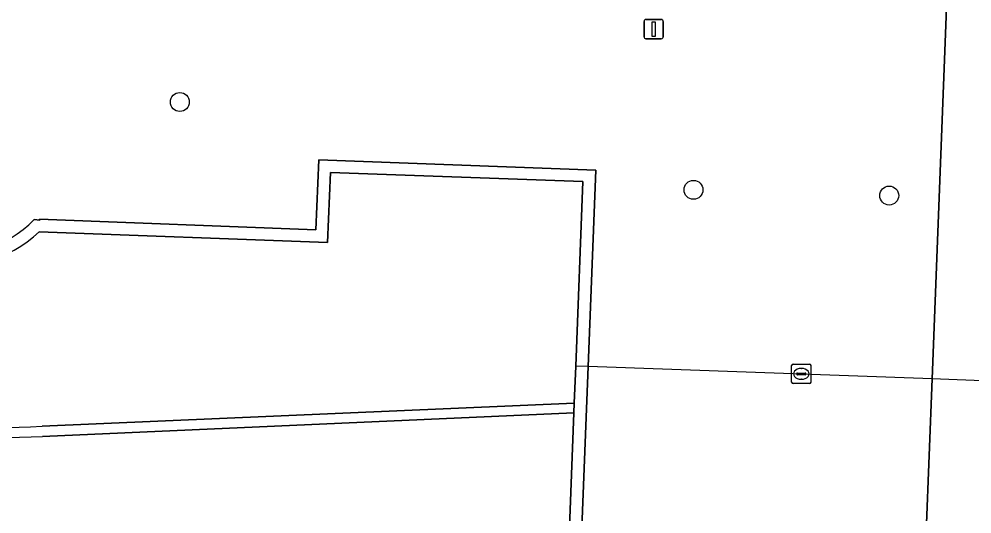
# Model space of a CAD drawing. Extents: x 160077 to 160948, y 386481 to 387498.
# Drawn here: x 160718.36 to 160767.62, y 386507.72 to 386533.29 of the extents above; entities that cross this region are included whole.
import ezdxf

# ---------------------------------------------------------------- set-up
doc = ezdxf.new("R2010")
doc.units = 0
for name, color, linetype in [('IMGEO_Boom', 7, 'Continuous'), ('IMGEO_Duiker', 7, 'Continuous'), ('IMGEO_Groenvoorziening', 7, 'Continuous'), ('IMGEO_Lichtmast', 7, 'Continuous'), ('IMGEO_Muur', 7, 'Continuous'), ('IMGEO_Rioolput', 7, 'Continuous'), ('IMGEO_Sloot', 7, 'Continuous'), ('IMGEO_Voetpad_open', 7, 'Continuous')]:
    doc.layers.add(name, color=color, linetype=linetype)

msp = doc.modelspace()

# ---------------------------------------------------------------- linework, layer by layer
at = {"layer": 'IMGEO_Boom'}
for centre in [(160726.67, 386529.005), (160753.223, 386524.466), (160763.343, 386524.169)]:
    msp.add_circle(centre, 0.489, dxfattribs=at)
at = {"layer": 'IMGEO_Duiker'}
msp.add_lwpolyline([(160771.538, 386514.476), (160770.907, 386514.499), (160768.603, 386514.582), (160765.56, 386514.693), (160747.778, 386515.338), (160747.134, 386515.361)], dxfattribs=at)
at = {"layer": 'IMGEO_Groenvoorziening'}
for points in [[(160709.611, 386499.781), (160712.868, 386499.888), (160765.063, 386501.74), (160765.097, 386502.806), (160765.56, 386514.693), (160766.307, 386533.87), (160734.612, 386535.274), (160734.036, 386535.299), (160715.952, 386544.434), (160703.836, 386545.572), (160703.598, 386545.594), (160701.218, 386545.623), (160701.118, 386543.56), (160701.24, 386543.556), (160701.275, 386544.399), (160701.799, 386544.393), (160701.07, 386525.864), (160709.017, 386525.535), (160709.018, 386525.455), (160709.476, 386525.459)], [(160719.145, 386522.932), (160719.428, 386522.892), (160719.419, 386522.946), (160733.707, 386522.399), (160733.855, 386526.015), (160748.172, 386525.483), (160747.778, 386515.338), (160747.437, 386506.571), (160746.792, 386506.566), (160747.039, 386512.934), (160719.574, 386511.722)]]:
    msp.add_lwpolyline(points, dxfattribs=at)
for centre, radius, start, end in [((160715.021, 386526.914), 5.733, 194.7035, 316.0032), ((160716.443, 386579.901), 68.251, 264.64504, 272.62969)]:
    msp.add_arc(centre, radius, start, end, dxfattribs=at)
at = {"layer": 'IMGEO_Lichtmast'}
for p, q in [((160750.668, 386532.37), (160750.668, 386533.17)), ((160750.668, 386533.17), (160750.668, 386532.37)), ((160750.768, 386533.27), (160751.558, 386533.27)), ((160751.558, 386533.27), (160750.768, 386533.27)), ((160751.658, 386533.17), (160751.658, 386532.37)), ((160751.658, 386532.37), (160751.658, 386533.17)), ((160751.558, 386532.27), (160750.768, 386532.27)), ((160750.768, 386532.27), (160751.558, 386532.27))]:
    msp.add_line(p, q, dxfattribs=at)
msp.add_lwpolyline([(160751.088, 386533.145), (160751.238, 386533.145), (160751.238, 386532.395), (160751.088, 386532.395), (160751.088, 386533.145)], dxfattribs=at)
for centre, start, end in [((160750.768, 386533.17), 90, 180), ((160750.768, 386533.17), 90, 180), ((160751.558, 386533.17), 0, 90), ((160751.558, 386533.17), 360, 90), ((160750.768, 386532.37), 180, 270), ((160750.768, 386532.37), 180, 270), ((160751.558, 386532.37), 270, 0), ((160751.558, 386532.37), 270, 0)]:
    msp.add_arc(centre, 0.1, start, end, dxfattribs=at)
at = {"layer": 'IMGEO_Muur'}
for points in [[(160719.406, 386522.299), (160734.302, 386521.742), (160734.46, 386525.356), (160747.504, 386524.888), (160747.134, 386515.361), (160747.059, 386513.449), (160747.039, 386512.934), (160746.792, 386506.566), (160747.437, 386506.571), (160747.778, 386515.338), (160748.172, 386525.483), (160733.855, 386526.015), (160733.707, 386522.399), (160719.419, 386522.946), (160719.428, 386522.892), (160719.145, 386522.932)], [(160719.574, 386511.722), (160747.039, 386512.934), (160747.059, 386513.449), (160719.545, 386512.254)]]:
    msp.add_lwpolyline(points, dxfattribs=at)
for centre, radius, start, end in [((160715.021, 386526.914), 5.733, 194.7035, 316.0032), ((160715.025, 386526.954), 6.392, 198.893, 313.2622), ((160716.225, 386572.841), 60.678, 264.22557, 273.13656), ((160716.443, 386579.901), 68.251, 264.64504, 272.62969)]:
    msp.add_arc(centre, radius, start, end, dxfattribs=at)
at = {"layer": 'IMGEO_Rioolput'}
for p, q in [((160758.297, 386514.529), (160758.297, 386515.381)), ((160758.372, 386515.455), (160759.224, 386515.455)), ((160758.785, 386515.235), (160758.81, 386515.235)), ((160759.298, 386515.381), (160759.298, 386514.529)), ((160758.556, 386514.949), (160758.556, 386514.961)), ((160758.994, 386514.912), (160758.596, 386514.912)), ((160758.599, 386514.998), (160758.997, 386514.998)), ((160759.04, 386514.961), (160759.04, 386514.949)), ((160759.224, 386514.455), (160758.372, 386514.455)), ((160758.808, 386514.675), (160758.783, 386514.675))]:
    msp.add_line(p, q, dxfattribs=at)
for points in [[(160758.297, 386514.529), (160758.297, 386515.381)], [(160758.372, 386515.455), (160759.224, 386515.455)], [(160759.298, 386515.381), (160759.298, 386514.529)], [(160759.224, 386514.455), (160758.372, 386514.455)]]:
    msp.add_lwpolyline(points, dxfattribs=at)
for centre, radius, start, end in [((160758.374, 386515.379), 0.0765, 91.552, 178.448), ((160758.374, 386515.379), 0.0765, 91.552, 178.448), ((160759.222, 386515.379), 0.0765, 1.552, 88.448), ((160759.222, 386515.379), 0.0765, 1.552, 88.448), ((160758.596, 386514.958), 0.0403, 85.8775, 175.7526), ((160758.593, 386514.948), 0.0366, 178.938, 274.7102), ((160758.997, 386514.955), 0.043, 264.8664, 352.4533), ((160759.001, 386514.96), 0.0386, 1.7309, 96.639), ((160758.374, 386514.531), 0.0765, 181.552, 268.448), ((160758.374, 386514.531), 0.0765, 181.552, 268.448), ((160759.222, 386514.531), 0.0765, 271.552, 358.448), ((160759.222, 386514.531), 0.0765, 271.552, 358.448)]:
    msp.add_arc(centre, radius, start, end, dxfattribs=at)
for centre, major_axis, ratio, start_param, end_param in [((160758.784, 386514.955), (-0.387, 0.002), 0.722429, 4.712389, 7.853982), ((160758.809, 386514.955), (-0.39, 0.002), 0.717154, 1.570796, 4.712389)]:
    msp.add_ellipse(centre, major_axis=major_axis, ratio=ratio, start_param=start_param, end_param=end_param, dxfattribs=at)
at = {"layer": 'IMGEO_Sloot'}
msp.add_lwpolyline([(160719.545, 386512.254), (160747.059, 386513.449), (160747.134, 386515.361), (160747.504, 386524.888), (160734.46, 386525.356), (160734.302, 386521.742), (160719.406, 386522.299)], dxfattribs=at)
for centre, radius, start, end in [((160715.025, 386526.954), 6.392, 198.893, 313.2622), ((160716.225, 386572.841), 60.678, 264.22557, 273.13656)]:
    msp.add_arc(centre, radius, start, end, dxfattribs=at)
at = {"layer": 'IMGEO_Voetpad_open'}
msp.add_lwpolyline([(160717.808, 386604.031), (160717.32, 386578.668), (160717.209, 386575.623), (160717.031, 386567.517), (160719.578, 386567.461), (160763.248, 386566.293), (160767.554, 386566.173), (160766.413, 386536.581), (160766.404, 386536.34), (160766.307, 386533.87), (160765.56, 386514.693), (160765.097, 386502.806), (160765.063, 386501.74), (160768.147, 386501.867)], dxfattribs=at)

doc.saveas('drawing.dxf')
